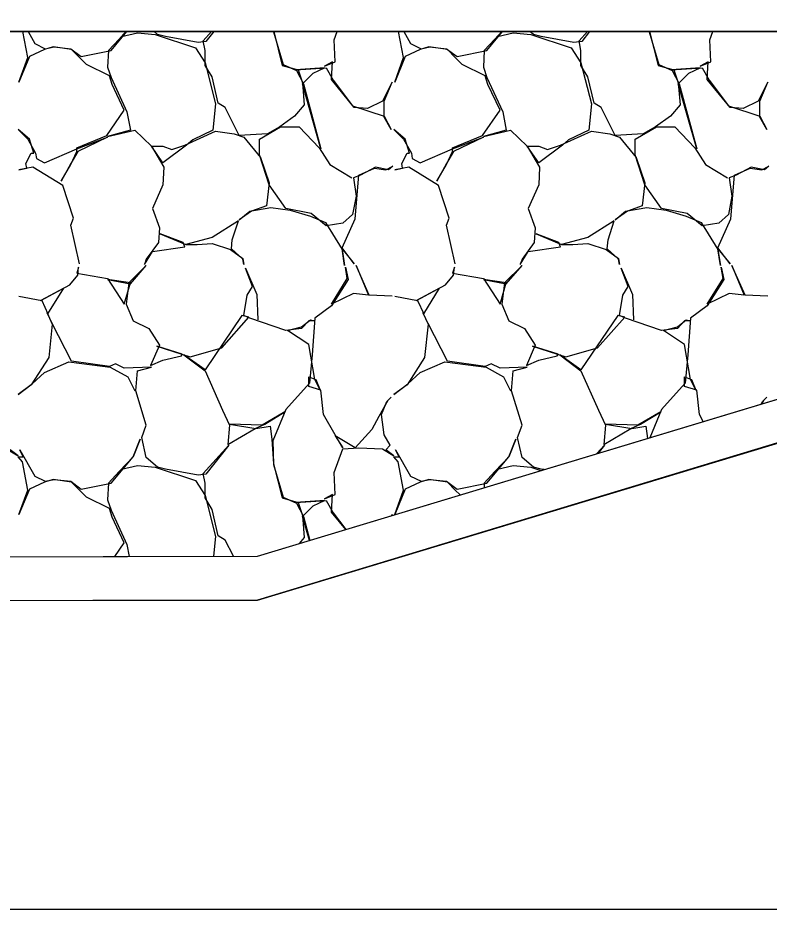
# Model space of a CAD drawing. Extents: x 1574 to 14903, y 7971 to 16537.
# Drawn here: x 13012.69 to 13016.97, y 8000 to 8005.08 of the extents above; entities that cross this region are included whole.
import ezdxf

# ---------------------------------------------------------------- set-up
doc = ezdxf.new("R2010")
doc.units = 0
for name, color, linetype in [('DESIGN - EARTHWORK - Shapes', 7, 'Continuous'), ('DESIGN - SHEET - Light Grid', 7, 'Continuous'), ('DESIGN - TRANSPORTATION - Proposed Layout Patterning', 7, 'Continuous'), ('DESIGN - TYPICAL - Finished Grade and Subgrade', 7, 'Continuous'), ('SURVEY - GROUND - Bottom of Topsoil Layer', 7, 'Continuous'), ('SURVEY - GROUND - Top of Ground', 7, 'Continuous')]:
    doc.layers.add(name, color=color, linetype=linetype)

msp = doc.modelspace()

# ---------------------------------------------------------------- linework, layer by layer
at = {"layer": 'DESIGN - EARTHWORK - Shapes'}
msp.add_lwpolyline([(12986.2531, 8001.9322), (12997.7158, 8001.9767), (13000, 8001.9815), (13014.059, 8002.0109), (13017.3427, 8003.0032), (13018.7334, 8004.0163), (13020.2447, 8005), (13020.791, 8005.3556), (13021.9769, 8005.9349), (13023.1829, 8006.2217), (13025.2229, 8006.7826), (13026.5188, 8007.139), (13026.5188, 8006.889), (13025.2229, 8006.5326), (13023.1829, 8005.9717), (13021.9769, 8005.6849), (13020.791, 8005.1056), (13018.7334, 8003.7663), (13017.3427, 8002.7532), (13014.059, 8001.7609), (13000, 8001.7315), (12997.7158, 8001.7267), (12986.2531, 8001.6822)], dxfattribs=at)
msp.add_lwpolyline([(12997.7158, 8001.9767), (13000, 8001.9815), (13014.059, 8002.0109), (13017.3427, 8003.0032), (13018.7334, 8004.0163), (13020.2447, 8005), (12969.1991, 8005), (12963.6889, 8002.2374), (12965.0258, 8002.198), (12969.9827, 8002.1315), (12975.3413, 8002.0366), (12976.0765, 8002.0111), (12982.2637, 8001.9334), (12982.7359, 8001.9882), (12983.8675, 8001.9077), (12986.2531, 8001.9322)], close=True, dxfattribs=at)
at = {"layer": 'DESIGN - SHEET - Light Grid'}
msp.add_line((13000, 8000), (13300, 8000), dxfattribs=at)
at = {"layer": 'DESIGN - TRANSPORTATION - Proposed Layout Patterning'}
msp.add_line((13020.2447, 8005), (12969.1991, 8005), dxfattribs=at)
for points in [[(13013.0462, 8003.6779), (13012.9962, 8003.8979), (13013.0112, 8003.9379), (13012.9512, 8004.1229), (13012.7812, 8004.2279), (13012.7012, 8004.2129), (13012.7462, 8004.2229), (13012.7412, 8004.2479), (13012.7712, 8004.3079), (13012.7862, 8004.3079), (13012.7612, 8004.3879), (13012.6962, 8004.4429), (13012.7512, 8004.3879), (13012.7962, 8004.3079), (13012.8012, 8004.2779), (13012.8462, 8004.2529), (13013.0312, 8004.3329), (13013.2062, 8004.3979), (13013.0362, 8004.3179), (13012.9962, 8004.2479), (13012.9412, 8004.1479), (13012.9962, 8004.2429), (13013.0312, 8004.3179), (13013.0312, 8004.3379), (13013.2012, 8004.4079), (13013.3012, 8004.5529), (13013.2312, 8004.6979), (13013.2162, 8004.7479), (13013.0862, 8004.8129), (13013.0462, 8004.8529), (13013.0012, 8004.8979), (13012.8962, 8004.9129), (13012.8462, 8004.8979), (13012.7612, 8004.8579), (13012.7012, 8004.7129), (13012.7512, 8004.8529), (13012.7236, 8005)], [(13012.7532, 8005), (13012.7912, 8004.9329), (13012.8512, 8004.9029), (13012.9012, 8004.9129), (13012.9962, 8004.9029), (13013.0562, 8004.8579), (13013.2262, 8004.8929), (13013.3154, 8005)], [(13013.3108, 8005), (13013.2712, 8004.9579), (13013.2112, 8004.8929), (13013.2062, 8004.7979), (13013.2262, 8004.7379), (13013.3162, 8004.5429), (13013.3362, 8004.4379), (13013.2062, 8004.4029), (13013.3612, 8004.4379), (13013.4562, 8004.3479), (13013.5262, 8004.2279), (13013.5212, 8004.1279), (13013.4612, 8003.9929), (13013.5012, 8003.8829), (13013.4962, 8003.7979), (13013.4262, 8003.7029), (13013.4162, 8003.6729), (13013.4612, 8003.7479), (13013.6462, 8003.7729), (13013.6362, 8003.7979), (13013.5062, 8003.8479), (13013.6512, 8003.7879), (13013.7162, 8003.7879), (13013.8012, 8003.7929), (13013.9062, 8003.7579), (13013.9762, 8003.7079), (13013.9812, 8003.6729), (13013.9762, 8003.7029), (13013.9112, 8003.7629), (13013.9162, 8003.8129), (13013.9512, 8003.9229), (13013.8012, 8003.8279), (13013.6512, 8003.7879)], [(13013.2862, 8004.9729), (13013.3762, 8004.9929), (13013.4762, 8004.9829), (13013.7062, 8004.9079), (13013.7612, 8004.8229), (13013.8212, 8004.5879), (13013.8062, 8004.4379), (13013.6912, 8004.3829), (13013.6562, 8004.3529), (13013.5212, 8004.2529), (13013.4562, 8004.3479), (13013.5212, 8004.3479), (13013.5712, 8004.3279), (13013.6462, 8004.3529), (13013.8212, 8004.4329), (13013.9262, 8004.4179), (13013.9812, 8004.3979), (13014.0762, 8004.2829), (13014.1262, 8004.1379), (13014.1112, 8004.0079), (13014.0262, 8003.9779), (13013.9562, 8003.9279), (13014.0162, 8003.9779), (13014.1362, 8003.9979), (13014.2462, 8003.9829), (13014.3612, 8003.9479), (13014.4462, 8003.9129), (13014.5412, 8003.7579), (13014.5562, 8003.6679), (13014.5412, 8003.7629), (13014.6112, 8003.6779), (13014.5412, 8003.7679), (13014.6162, 8003.9329), (13014.6362, 8004.1829), (13014.7262, 8004.2229), (13014.7912, 8004.2129), (13014.8312, 8004.2329), (13014.8062, 8004.2129), (13014.7312, 8004.2279), (13014.6462, 8004.1829), (13014.6062, 8004.1679), (13014.6212, 8004.0629), (13014.6012, 8003.9579), (13014.5462, 8003.9079), (13014.4512, 8003.8929), (13014.3662, 8003.9629), (13014.2212, 8003.9929), (13014.1262, 8004.1279), (13014.0712, 8004.2979), (13014.0712, 8004.3879), (13014.1912, 8004.4579), (13014.2962, 8004.4579), (13014.4112, 8004.3379), (13014.4712, 8004.2429), (13014.5962, 8004.1679)], [(13013.8111, 8005), (13013.7662, 8004.9429), (13013.7212, 8004.9379), (13013.5362, 8004.9729), (13013.4912, 8004.9829), (13013.471, 8005)], [(13014.1519, 8005), (13014.2012, 8004.8079), (13014.2912, 8004.7829), (13014.3162, 8004.7079), (13014.3262, 8004.5829), (13014.2712, 8004.5179), (13014.1862, 8004.4579), (13014.1162, 8004.4179), (13013.9562, 8004.4079), (13013.8762, 8004.5679), (13013.8362, 8004.5929), (13013.8012, 8004.7429), (13013.7612, 8004.8079), (13013.7612, 8004.8929), (13013.7512, 8004.9479), (13013.7984, 8005)], [(13014.1511, 8005), (13014.1512, 8004.9979), (13014.2062, 8004.8129), (13014.2812, 8004.7779), (13014.3212, 8004.7029), (13014.4212, 8004.3329), (13014.3162, 8004.7029), (13014.3762, 8004.7629), (13014.4412, 8004.7929), (13014.2762, 8004.7829), (13014.4512, 8004.7929), (13014.4912, 8004.7229), (13014.6012, 8004.5779), (13014.7812, 8004.5179), (13014.8212, 8004.4429), (13014.7812, 8004.5129), (13014.7812, 8004.6029), (13014.8262, 8004.7129), (13014.7712, 8004.6029), (13014.6862, 8004.5629), (13014.6112, 8004.5679), (13014.4812, 8004.7279), (13014.4862, 8004.8279), (13014.4412, 8004.8029), (13014.5012, 8004.8279), (13014.4962, 8004.9529), (13014.5136, 8005)], [(13015.1862, 8003.6779), (13015.1362, 8003.8979), (13015.1512, 8003.9379), (13015.0912, 8004.1229), (13014.9212, 8004.2279), (13014.8412, 8004.2129), (13014.8862, 8004.2229), (13014.8812, 8004.2479), (13014.9112, 8004.3079), (13014.9262, 8004.3079), (13014.9012, 8004.3879), (13014.8362, 8004.4429), (13014.8912, 8004.3879), (13014.9362, 8004.3079), (13014.9412, 8004.2779), (13014.9862, 8004.2529), (13015.1712, 8004.3329), (13015.3462, 8004.3979), (13015.1762, 8004.3179), (13015.1362, 8004.2479), (13015.0812, 8004.1479), (13015.1362, 8004.2429), (13015.1712, 8004.3179), (13015.1712, 8004.3379), (13015.3412, 8004.4079), (13015.4412, 8004.5529), (13015.3712, 8004.6979), (13015.3562, 8004.7479), (13015.2262, 8004.8129), (13015.1862, 8004.8529), (13015.1412, 8004.8979), (13015.0362, 8004.9129), (13014.9862, 8004.8979), (13014.9012, 8004.8579), (13014.8412, 8004.7129), (13014.8912, 8004.8529), (13014.8636, 8005)], [(13014.8932, 8005), (13014.9312, 8004.9329), (13014.9912, 8004.9029), (13015.0412, 8004.9129), (13015.1362, 8004.9029), (13015.1962, 8004.8579), (13015.3662, 8004.8929), (13015.4554, 8005)], [(13015.4508, 8005), (13015.4112, 8004.9579), (13015.3512, 8004.8929), (13015.3462, 8004.7979), (13015.3662, 8004.7379), (13015.4562, 8004.5429), (13015.4762, 8004.4379), (13015.3462, 8004.4029), (13015.5012, 8004.4379), (13015.5962, 8004.3479), (13015.6662, 8004.2279), (13015.6612, 8004.1279), (13015.6012, 8003.9929), (13015.6412, 8003.8829), (13015.6362, 8003.7979), (13015.5662, 8003.7029), (13015.5562, 8003.6729), (13015.6012, 8003.7479), (13015.7862, 8003.7729), (13015.7762, 8003.7979), (13015.6462, 8003.8479), (13015.7912, 8003.7879), (13015.8562, 8003.7879), (13015.9412, 8003.7929), (13016.0462, 8003.7579), (13016.1162, 8003.7079), (13016.1212, 8003.6729), (13016.1162, 8003.7029), (13016.0512, 8003.7629), (13016.0562, 8003.8129), (13016.0912, 8003.9229), (13015.9412, 8003.8279), (13015.7912, 8003.7879)], [(13015.4262, 8004.9729), (13015.5162, 8004.9929), (13015.6162, 8004.9829), (13015.8462, 8004.9079), (13015.9012, 8004.8229), (13015.9612, 8004.5879), (13015.9462, 8004.4379), (13015.8312, 8004.3829), (13015.7962, 8004.3529), (13015.6612, 8004.2529), (13015.5962, 8004.3479), (13015.6612, 8004.3479), (13015.7112, 8004.3279), (13015.7862, 8004.3529), (13015.9612, 8004.4329), (13016.0662, 8004.4179), (13016.1212, 8004.3979), (13016.2162, 8004.2829), (13016.2662, 8004.1379), (13016.2512, 8004.0079), (13016.1662, 8003.9779), (13016.0962, 8003.9279), (13016.1562, 8003.9779), (13016.2762, 8003.9979), (13016.3862, 8003.9829), (13016.5012, 8003.9479), (13016.5862, 8003.9129), (13016.6812, 8003.7579), (13016.6962, 8003.6679), (13016.6812, 8003.7629), (13016.7512, 8003.6779), (13016.6812, 8003.7679), (13016.7562, 8003.9329), (13016.7762, 8004.1829), (13016.8662, 8004.2229), (13016.9312, 8004.2129), (13016.9712, 8004.2329), (13016.9462, 8004.2129), (13016.8712, 8004.2279), (13016.7862, 8004.1829), (13016.7462, 8004.1679), (13016.7612, 8004.0629), (13016.7412, 8003.9579), (13016.6862, 8003.9079), (13016.5912, 8003.8929), (13016.5062, 8003.9629), (13016.3612, 8003.9929), (13016.2662, 8004.1279), (13016.2112, 8004.2979), (13016.2112, 8004.3879), (13016.3312, 8004.4579), (13016.4362, 8004.4579), (13016.5512, 8004.3379), (13016.6112, 8004.2429), (13016.7362, 8004.1679)], [(13015.9511, 8005), (13015.9062, 8004.9429), (13015.8612, 8004.9379), (13015.6762, 8004.9729), (13015.6312, 8004.9829), (13015.611, 8005)], [(13016.2919, 8005), (13016.3412, 8004.8079), (13016.4312, 8004.7829), (13016.4562, 8004.7079), (13016.4662, 8004.5829), (13016.4112, 8004.5179), (13016.3262, 8004.4579), (13016.2562, 8004.4179), (13016.0962, 8004.4079), (13016.0162, 8004.5679), (13015.9762, 8004.5929), (13015.9412, 8004.7429), (13015.9012, 8004.8079), (13015.9012, 8004.8929), (13015.8912, 8004.9479), (13015.9384, 8005)], [(13016.2911, 8005), (13016.2912, 8004.9979), (13016.3462, 8004.8129), (13016.4212, 8004.7779), (13016.4612, 8004.7029), (13016.5612, 8004.3329), (13016.4562, 8004.7029), (13016.5162, 8004.7629), (13016.5812, 8004.7929), (13016.4162, 8004.7829), (13016.5912, 8004.7929), (13016.6312, 8004.7229), (13016.7412, 8004.5779), (13016.9212, 8004.5179), (13016.9612, 8004.4429), (13016.9212, 8004.5129), (13016.9212, 8004.6029), (13016.9662, 8004.7129), (13016.9112, 8004.6029), (13016.8262, 8004.5629), (13016.7512, 8004.5679), (13016.6212, 8004.7279), (13016.6262, 8004.8279), (13016.5812, 8004.8029), (13016.6412, 8004.8279), (13016.6362, 8004.9529), (13016.6536, 8005)], [(13012.7012, 8003.4929), (13012.8312, 8003.4679), (13012.8662, 8003.3929), (13012.9562, 8003.5379), (13012.8262, 8003.4679), (13012.9912, 8003.5579), (13013.0362, 8003.6129), (13013.0412, 8003.6579), (13013.0312, 8003.6229), (13013.2062, 8003.5929), (13013.3012, 8003.4479), (13013.3362, 8003.5679), (13013.2062, 8003.5879), (13013.3362, 8003.5629), (13013.4262, 8003.6679), (13013.3262, 8003.5679), (13013.3112, 8003.4479), (13013.3512, 8003.3529), (13013.4412, 8003.3079), (13013.5012, 8003.2129), (13013.4512, 8003.0979), (13013.5212, 8003.1279), (13013.6262, 8003.1529), (13013.6312, 8003.1629), (13013.4862, 8003.2079), (13013.6762, 8003.1479), (13013.8562, 8003.1979), (13014.0112, 8003.3729), (13013.9712, 8003.3829), (13013.7612, 8003.0729), (13013.6412, 8003.1579), (13013.7612, 8003.0679), (13013.8612, 8002.8429), (13013.9012, 8002.7579), (13013.8912, 8002.6479), (13014.0462, 8002.7379), (13014.1012, 8002.7629), (13014.2162, 8002.8329), (13014.0862, 8002.7579), (13013.9012, 8002.7629), (13014.0512, 8002.7379), (13014.1312, 8002.7529), (13014.1412, 8002.6779), (13014.1512, 8002.5379), (13014.2012, 8002.3429), (13014.2912, 8002.3179), (13014.3162, 8002.2429), (13014.3262, 8002.1179), (13014.2963, 8002.0826)], [(13014.5624, 8002.163), (13014.4812, 8002.2629), (13014.4862, 8002.3629), (13014.4412, 8002.3379), (13014.5012, 8002.3629), (13014.4962, 8002.4879), (13014.5462, 8002.6229), (13014.6362, 8002.6279), (13014.7712, 8002.6229), (13014.8362, 8002.5829), (13014.7912, 8002.6179), (13014.8162, 8002.6429), (13014.7812, 8002.7029), (13014.7662, 8002.8179), (13014.7962, 8002.8929), (13014.8212, 8002.9179), (13014.8012, 8002.8979), (13014.7512, 8002.8079), (13014.7112, 8002.7329), (13014.6162, 8002.6279), (13014.5012, 8002.6979), (13014.5462, 8002.6279), (13014.5012, 8002.7029), (13014.4362, 8002.8179), (13014.4212, 8002.9579), (13014.3512, 8002.9779), (13014.3512, 8003.0329), (13014.3912, 8003.0179), (13014.4162, 8002.9579), (13014.3862, 8003.0179), (13014.3512, 8003.2179), (13014.2312, 8003.2979), (13014.3112, 8003.3179), (13014.3612, 8003.3579), (13014.3862, 8003.3529), (13014.3512, 8003.3529), (13014.3112, 8003.3079), (13014.2212, 8003.2979), (13014.0162, 8003.3679), (13013.9812, 8003.3829), (13014.0012, 8003.4979), (13014.0312, 8003.5479), (13013.9912, 8003.6529), (13014.0562, 8003.5029), (13014.0612, 8003.3579)], [(13014.8262, 8003.4929), (13014.6962, 8003.4979), (13014.6212, 8003.6679), (13014.6912, 8003.4979), (13014.6062, 8003.5079), (13014.4812, 8003.4479), (13014.5712, 8003.5929), (13014.5612, 8003.6579), (13014.5762, 8003.5879), (13014.4812, 8003.4379), (13014.3862, 8003.3679), (13014.3712, 8003.1579), (13014.3562, 8002.9979), (13014.2212, 8002.8479), (13014.1462, 8002.6679), (13014.1512, 8002.5329), (13014.2062, 8002.3479), (13014.2812, 8002.3129), (13014.3212, 8002.2379), (13014.3581, 8002.1013)], [(13014.8412, 8003.4929), (13014.9712, 8003.4679), (13015.0062, 8003.3929), (13015.0962, 8003.5379), (13014.9662, 8003.4679), (13015.1312, 8003.5579), (13015.1762, 8003.6129), (13015.1812, 8003.6579), (13015.1712, 8003.6229), (13015.3462, 8003.5929), (13015.4412, 8003.4479), (13015.4762, 8003.5679), (13015.3462, 8003.5879), (13015.4762, 8003.5629), (13015.5662, 8003.6679), (13015.4662, 8003.5679), (13015.4512, 8003.4479), (13015.4912, 8003.3529), (13015.5812, 8003.3079), (13015.6412, 8003.2129), (13015.5912, 8003.0979), (13015.6612, 8003.1279), (13015.7662, 8003.1529), (13015.7712, 8003.1629), (13015.6262, 8003.2079), (13015.8162, 8003.1479), (13015.9962, 8003.1979), (13016.1512, 8003.3729), (13016.1112, 8003.3829), (13015.9012, 8003.0729), (13015.7812, 8003.1579), (13015.9012, 8003.0679), (13016.0012, 8002.8429), (13016.0412, 8002.7579), (13016.0312, 8002.6479), (13016.1862, 8002.7379), (13016.2412, 8002.7629), (13016.3562, 8002.8329), (13016.2262, 8002.7579), (13016.0412, 8002.7629), (13016.1912, 8002.7379), (13016.2712, 8002.7529), (13016.2806, 8002.6823)], [(13016.5986, 8002.7783), (13016.5762, 8002.8179), (13016.5612, 8002.9579), (13016.4912, 8002.9779), (13016.4912, 8003.0329), (13016.5312, 8003.0179), (13016.5562, 8002.9579), (13016.5262, 8003.0179), (13016.4912, 8003.2179), (13016.3712, 8003.2979), (13016.4512, 8003.3179), (13016.5012, 8003.3579), (13016.5262, 8003.3529), (13016.4912, 8003.3529), (13016.4512, 8003.3079), (13016.3612, 8003.2979), (13016.1562, 8003.3679), (13016.1212, 8003.3829), (13016.1412, 8003.4979), (13016.1712, 8003.5479), (13016.1312, 8003.6529), (13016.1962, 8003.5029), (13016.2012, 8003.3579)], [(13016.9662, 8003.4929), (13016.8362, 8003.4979), (13016.7612, 8003.6679), (13016.8312, 8003.4979), (13016.7462, 8003.5079), (13016.6212, 8003.4479), (13016.7112, 8003.5929), (13016.7012, 8003.6579), (13016.7162, 8003.5879), (13016.6212, 8003.4379), (13016.5262, 8003.3679), (13016.5112, 8003.1579), (13016.4962, 8002.9979), (13016.3612, 8002.8479), (13016.2938, 8002.6863)], [(13013.9224, 8002.0106), (13013.8762, 8002.1029), (13013.8362, 8002.1279), (13013.8012, 8002.2779), (13013.7612, 8002.3429), (13013.7612, 8002.4279), (13013.7512, 8002.4829), (13013.8962, 8002.6429), (13013.7662, 8002.4779), (13013.7212, 8002.4729), (13013.5362, 8002.5079), (13013.4912, 8002.5179), (13013.4262, 8002.5729), (13013.4012, 8002.6879), (13013.4262, 8002.7579), (13013.3662, 8002.9529), (13013.3762, 8003.0679), (13013.4562, 8003.0879), (13013.3012, 8003.0829), (13013.2512, 8003.1079), (13013.2162, 8003.0929), (13013.0012, 8003.1229), (13012.8912, 8003.3379), (13012.8612, 8003.3979), (13012.8912, 8003.3329), (13012.8712, 8003.1429), (13012.7712, 8002.9879), (13012.6962, 8002.9329), (13012.7762, 8002.9929), (13012.8462, 8003.0579), (13012.9862, 8003.1179), (13013.2212, 8003.0879), (13013.3212, 8003.0329), (13013.3612, 8002.9529)], [(13015.6932, 8002.5047), (13015.6762, 8002.5079), (13015.6312, 8002.5179), (13015.5662, 8002.5729), (13015.5412, 8002.6879), (13015.5662, 8002.7579), (13015.5062, 8002.9529), (13015.5162, 8003.0679), (13015.5962, 8003.0879), (13015.4412, 8003.0829), (13015.3912, 8003.1079), (13015.3562, 8003.0929), (13015.1412, 8003.1229), (13015.0312, 8003.3379), (13015.0012, 8003.3979), (13015.0312, 8003.3329), (13015.0112, 8003.1429), (13014.9112, 8002.9879), (13014.8362, 8002.9329), (13014.9162, 8002.9929), (13014.9862, 8003.0579), (13015.1262, 8003.1179), (13015.3612, 8003.0879), (13015.4612, 8003.0329), (13015.5012, 8002.9529)], [(13016.9305, 8002.8786), (13016.9362, 8002.8929), (13016.9612, 8002.9179), (13016.9412, 8002.8979), (13016.9305, 8002.8786)], [(13013.2469, 8002.0092), (13013.3012, 8002.0879), (13013.2312, 8002.2329), (13013.2162, 8002.2829), (13013.0862, 8002.3479), (13013.0462, 8002.3879), (13013.0012, 8002.4329), (13012.8962, 8002.4479), (13012.8462, 8002.4329), (13012.7612, 8002.3929), (13012.7012, 8002.2479), (13012.7512, 8002.3879), (13012.7212, 8002.5479), (13012.6962, 8002.5779), (13012.7262, 8002.5779), (13012.7062, 8002.6179), (13012.7912, 8002.4679), (13012.8512, 8002.4379), (13012.9012, 8002.4479), (13012.9962, 8002.4379), (13013.0562, 8002.3929), (13013.2262, 8002.4279), (13013.3512, 8002.5779), (13013.3912, 8002.6779), (13013.3512, 8002.5779), (13013.2712, 8002.4929), (13013.2112, 8002.4279), (13013.2062, 8002.3329), (13013.2262, 8002.2729), (13013.3162, 8002.0779), (13013.3292, 8002.0094)], [(13015.2142, 8002.36), (13015.1862, 8002.3879), (13015.1412, 8002.4329), (13015.0362, 8002.4479), (13014.9862, 8002.4329), (13014.9012, 8002.3929), (13014.8412, 8002.2479), (13014.8912, 8002.3879), (13014.8612, 8002.5479), (13014.8362, 8002.5779), (13014.8662, 8002.5779), (13014.8462, 8002.6179), (13014.9312, 8002.4679), (13014.9912, 8002.4379), (13015.0412, 8002.4479), (13015.1362, 8002.4379), (13015.1962, 8002.3929), (13015.3662, 8002.4279), (13015.4912, 8002.5779), (13015.5312, 8002.6779), (13015.4912, 8002.5779), (13015.4112, 8002.4929), (13015.3512, 8002.4279), (13015.3498, 8002.401)], [(13012.6312, 8002.6229), (13012.6962, 8002.5829), (13012.6512, 8002.6179)], [(13015.9931, 8002.5954), (13016.0362, 8002.6429), (13016.0005, 8002.5976)], [(13013.2862, 8002.5079), (13013.3762, 8002.5279), (13013.4762, 8002.5179), (13013.7062, 8002.4429), (13013.7612, 8002.3579), (13013.8212, 8002.1229), (13013.8099, 8002.0104)], [(13015.4262, 8002.5079), (13015.5162, 8002.5279), (13015.6162, 8002.5179), (13015.6742, 8002.499)], [(13014.3552, 8002.1004), (13014.3162, 8002.2379), (13014.3762, 8002.2979), (13014.4412, 8002.3279), (13014.2762, 8002.3179), (13014.4512, 8002.3279), (13014.4912, 8002.2579), (13014.563, 8002.1632)], [(13014.8238, 8002.242), (13014.8262, 8002.2479), (13014.8231, 8002.2418)]]:
    msp.add_lwpolyline(points, dxfattribs=at)
at = {"layer": 'DESIGN - TYPICAL - Finished Grade and Subgrade'}
msp.add_line((12969.1991, 8005), (13020.2447, 8005), dxfattribs=at)
at = {"layer": 'SURVEY - GROUND - Bottom of Topsoil Layer'}
for p, q in [((13014.059, 8001.7609), (13017.3427, 8002.7532)), ((13000, 8001.7315), (13014.059, 8001.7609))]:
    msp.add_line(p, q, dxfattribs=at)
at = {"layer": 'SURVEY - GROUND - Top of Ground'}
msp.add_lwpolyline([(12952.7454, 8002.3192), (12963.4438, 8002.2446), (12965.0258, 8002.198), (12969.9827, 8002.1315), (12975.3413, 8002.0366), (12976.0765, 8002.0111), (12982.2637, 8001.9334), (12982.7359, 8001.9882), (12983.8675, 8001.9077), (12986.2531, 8001.9322), (12997.7158, 8001.9767), (13000, 8001.9815), (13014.059, 8002.0109), (13017.3427, 8003.0032), (13018.7334, 8004.0163), (13020.791, 8005.3556), (13021.9769, 8005.9349), (13023.1829, 8006.2217), (13025.2229, 8006.7826), (13029.1549, 8007.8639)], dxfattribs=at)

doc.saveas('drawing.dxf')
